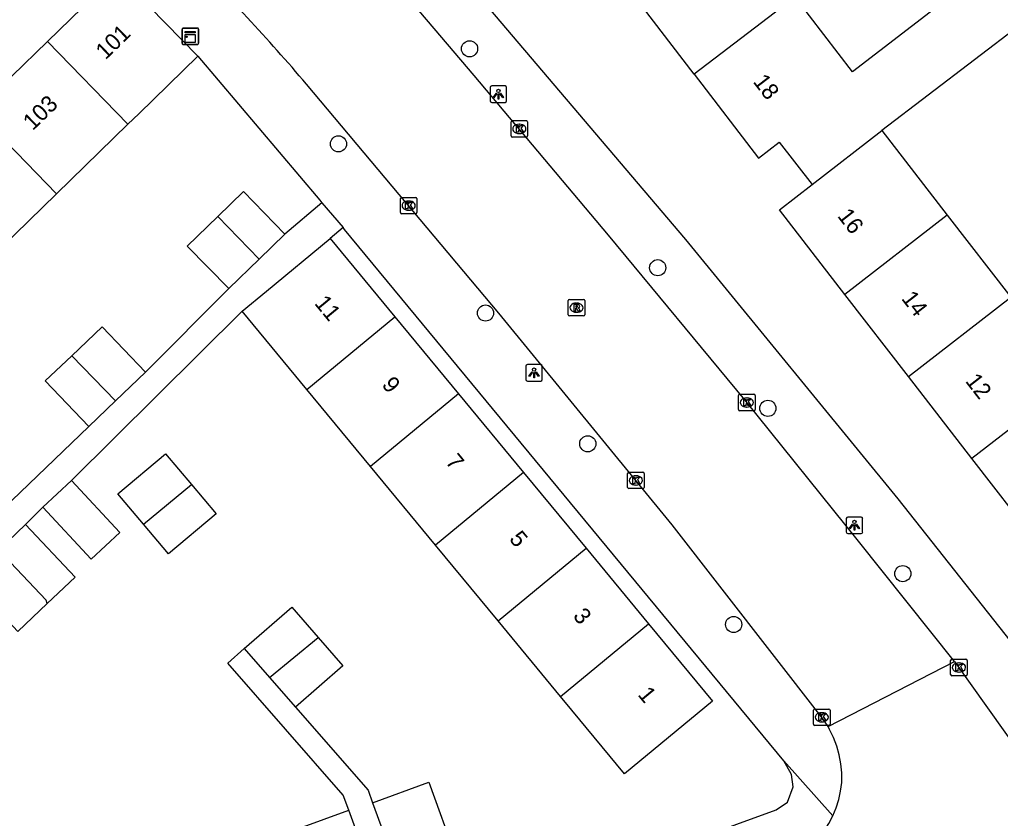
# Model space of a CAD drawing. Extents: x 159222 to 160346, y 381249 to 382166.
# Drawn here: x 159605.3 to 159664.8, y 381437.5 to 381485.9 of the extents above; entities that cross this region are included whole.
import ezdxf

# ---------------------------------------------------------------- set-up
doc = ezdxf.new("R2010")
doc.units = 0
for name, color, linetype in [('IMGEO_Boom', 7, 'Continuous'), ('IMGEO_Kast', 7, 'Continuous'), ('IMGEO_Kolk', 7, 'Continuous'), ('IMGEO_Lichtpunt', 7, 'Continuous'), ('IMGEO_Muur', 7, 'Continuous'), ('IMGEO_Pand', 7, 'Continuous'), ('IMGEO_Pand_nummerreeks', 7, 'Continuous'), ('IMGEO_Rijbaan_lokaal_open', 7, 'Continuous'), ('IMGEO_Rioolput', 7, 'Continuous'), ('IMGEO_Voetpad_open', 7, 'Continuous')]:
    doc.layers.add(name, color=color, linetype=linetype)

msp = doc.modelspace()

# ---------------------------------------------------------------- linework, layer by layer
at = {"layer": 'IMGEO_Boom'}
for centre in [(159632.596, 381484.143), (159624.654, 381478.379), (159643.993, 381470.875), (159633.561, 381468.127), (159650.666, 381462.354), (159639.756, 381460.206), (159658.838, 381452.336), (159648.594, 381449.256)]:
    msp.add_circle(centre, 0.489, dxfattribs=at)
at = {"layer": 'IMGEO_Kast'}
for p, q in [((159615.178, 381484.477), (159615.178, 381485.318)), ((159615.178, 381485.318), (159615.178, 381484.477)), ((159615.253, 381485.402), (159616.094, 381485.402)), ((159616.094, 381485.402), (159615.253, 381485.402)), ((159616.178, 381485.327), (159616.178, 381484.486)), ((159616.178, 381484.486), (159616.178, 381485.327)), ((159616.103, 381484.402), (159615.262, 381484.402)), ((159615.262, 381484.402), (159616.103, 381484.402))]:
    msp.add_line(p, q, dxfattribs=at)
for points in [[(159615.373, 381485.192), (159615.973, 381485.192), (159615.973, 381485.107), (159615.373, 381485.107), (159615.373, 381485.192)], [(159615.373, 381485.017), (159615.973, 381485.017), (159615.973, 381484.528), (159615.373, 381484.528), (159615.373, 381485.017)]]:
    msp.add_lwpolyline(points, dxfattribs=at)
msp.add_circle((159615.457, 381484.866), 0.0377, dxfattribs=at)
for centre, start, end in [((159615.256, 381485.324), 92.4484, 184.28452), ((159615.256, 381485.324), 92.4484, 184.28452), ((159616.1, 381485.324), 2.4484, 94.28452), ((159616.1, 381485.324), 2.4484, 94.28452), ((159615.256, 381484.48), 182.4484, 274.28452), ((159615.256, 381484.48), 182.4484, 274.28452), ((159616.1, 381484.48), 272.4484, 4.28452), ((159616.1, 381484.48), 272.4484, 4.28452)]:
    msp.add_arc(centre, 0.0779, start, end, dxfattribs=at)
at = {"layer": 'IMGEO_Kolk'}
for p, q in [((159635.109, 381478.861), (159635.109, 381479.713)), ((159635.184, 381479.787), (159636.036, 381479.787)), ((159636.11, 381479.713), (159636.11, 381478.861)), ((159635.62, 381479.007), (159635.595, 381479.007)), ((159635.597, 381479.567), (159635.622, 381479.567)), ((159636.036, 381478.787), (159635.184, 381478.787)), ((159628.404, 381474.212), (159628.404, 381475.064)), ((159628.479, 381475.138), (159629.331, 381475.138)), ((159628.892, 381474.918), (159628.917, 381474.918)), ((159629.405, 381475.064), (159629.405, 381474.212)), ((159628.915, 381474.358), (159628.89, 381474.358)), ((159629.331, 381474.138), (159628.479, 381474.138)), ((159648.89, 381462.283), (159648.89, 381463.135)), ((159648.965, 381463.209), (159649.817, 381463.209)), ((159649.378, 381462.989), (159649.403, 381462.989)), ((159649.891, 381463.135), (159649.891, 381462.283)), ((159649.401, 381462.429), (159649.376, 381462.429)), ((159649.817, 381462.209), (159648.965, 381462.209)), ((159642.171, 381457.56), (159642.171, 381458.412)), ((159642.246, 381458.486), (159643.098, 381458.486)), ((159642.659, 381458.266), (159642.684, 381458.266)), ((159643.172, 381458.412), (159643.172, 381457.56)), ((159642.682, 381457.706), (159642.657, 381457.706)), ((159643.098, 381457.486), (159642.246, 381457.486)), ((159661.738, 381446.224), (159661.738, 381447.076)), ((159661.813, 381447.15), (159662.665, 381447.15)), ((159662.226, 381446.93), (159662.251, 381446.93)), ((159662.739, 381447.076), (159662.739, 381446.224)), ((159662.249, 381446.37), (159662.224, 381446.37)), ((159662.665, 381446.15), (159661.813, 381446.15)), ((159653.432, 381443.205), (159653.432, 381444.057)), ((159653.507, 381444.131), (159654.359, 381444.131)), ((159654.433, 381444.057), (159654.433, 381443.205)), ((159653.92, 381443.911), (159653.945, 381443.911)), ((159654.359, 381443.131), (159653.507, 381443.131)), ((159653.943, 381443.351), (159653.918, 381443.351))]:
    msp.add_line(p, q, dxfattribs=at)
for points in [[(159635.109, 381478.861), (159635.109, 381479.713)], [(159635.184, 381479.787), (159636.036, 381479.787)], [(159636.11, 381479.713), (159636.11, 381478.861)], [(159635.43, 381479.487), (159635.553, 381479.487), (159635.553, 381479.336), (159635.683, 381479.487), (159635.847, 381479.487), (159635.701, 381479.336), (159635.854, 381479.087), (159635.702, 381479.087), (159635.617, 381479.251), (159635.553, 381479.184), (159635.553, 381479.087), (159635.43, 381479.087), (159635.43, 381479.487)], [(159636.036, 381478.787), (159635.184, 381478.787)], [(159628.404, 381474.212), (159628.404, 381475.064)], [(159628.479, 381475.138), (159629.331, 381475.138)], [(159629.405, 381475.064), (159629.405, 381474.212)], [(159628.725, 381474.838), (159628.848, 381474.838), (159628.848, 381474.687), (159628.978, 381474.838), (159629.142, 381474.838), (159628.996, 381474.687), (159629.149, 381474.438), (159628.997, 381474.438), (159628.912, 381474.602), (159628.848, 381474.535), (159628.848, 381474.438), (159628.725, 381474.438), (159628.725, 381474.838)], [(159629.331, 381474.138), (159628.479, 381474.138)], [(159648.89, 381462.283), (159648.89, 381463.135)], [(159648.965, 381463.209), (159649.817, 381463.209)], [(159649.891, 381463.135), (159649.891, 381462.283)], [(159649.211, 381462.909), (159649.334, 381462.909), (159649.334, 381462.758), (159649.464, 381462.909), (159649.628, 381462.909), (159649.482, 381462.758), (159649.635, 381462.509), (159649.483, 381462.509), (159649.398, 381462.673), (159649.334, 381462.606), (159649.334, 381462.509), (159649.211, 381462.509), (159649.211, 381462.909)], [(159649.817, 381462.209), (159648.965, 381462.209)], [(159642.171, 381457.56), (159642.171, 381458.412)], [(159642.246, 381458.486), (159643.098, 381458.486)], [(159643.172, 381458.412), (159643.172, 381457.56)], [(159642.492, 381458.186), (159642.615, 381458.186), (159642.615, 381458.035), (159642.745, 381458.186), (159642.909, 381458.186), (159642.763, 381458.035), (159642.916, 381457.786), (159642.764, 381457.786), (159642.679, 381457.95), (159642.615, 381457.883), (159642.615, 381457.786), (159642.492, 381457.786), (159642.492, 381458.186)], [(159643.098, 381457.486), (159642.246, 381457.486)], [(159661.738, 381446.224), (159661.738, 381447.076)], [(159661.813, 381447.15), (159662.665, 381447.15)], [(159662.739, 381447.076), (159662.739, 381446.224)], [(159662.059, 381446.85), (159662.182, 381446.85), (159662.182, 381446.699), (159662.312, 381446.85), (159662.476, 381446.85), (159662.33, 381446.699), (159662.483, 381446.45), (159662.331, 381446.45), (159662.246, 381446.614), (159662.182, 381446.547), (159662.182, 381446.45), (159662.059, 381446.45), (159662.059, 381446.85)], [(159662.665, 381446.15), (159661.813, 381446.15)], [(159653.432, 381443.205), (159653.432, 381444.057)], [(159653.507, 381444.131), (159654.359, 381444.131)], [(159654.433, 381444.057), (159654.433, 381443.205)], [(159653.753, 381443.831), (159653.876, 381443.831), (159653.876, 381443.68), (159654.006, 381443.831), (159654.17, 381443.831), (159654.024, 381443.68), (159654.177, 381443.431), (159654.025, 381443.431), (159653.94, 381443.595), (159653.876, 381443.528), (159653.876, 381443.431), (159653.753, 381443.431), (159653.753, 381443.831)], [(159654.359, 381443.131), (159653.507, 381443.131)]]:
    msp.add_lwpolyline(points, dxfattribs=at)
for centre, start, end in [((159635.186, 381479.711), 91.55205, 178.44795), ((159635.186, 381479.711), 91.55205, 178.44795), ((159636.034, 381479.711), 1.55205, 88.44795), ((159636.034, 381479.711), 1.55205, 88.44795), ((159635.186, 381478.863), 181.55205, 268.44795), ((159635.186, 381478.863), 181.55205, 268.44795), ((159636.034, 381478.863), 271.55205, 358.44795), ((159636.034, 381478.863), 271.55205, 358.44795), ((159628.481, 381475.062), 91.55205, 178.44795), ((159628.481, 381475.062), 91.55205, 178.44795), ((159629.329, 381475.062), 1.55205, 88.44795), ((159629.329, 381475.062), 1.55205, 88.44795), ((159628.481, 381474.214), 181.55205, 268.44795), ((159628.481, 381474.214), 181.55205, 268.44795), ((159629.329, 381474.214), 271.55205, 358.44795), ((159629.329, 381474.214), 271.55205, 358.44795), ((159648.967, 381463.133), 91.55205, 178.44795), ((159648.967, 381463.133), 91.55205, 178.44795), ((159649.815, 381463.133), 1.55205, 88.44795), ((159649.815, 381463.133), 1.55205, 88.44795), ((159648.967, 381462.285), 181.55205, 268.44795), ((159648.967, 381462.285), 181.55205, 268.44795), ((159649.815, 381462.285), 271.55205, 358.44795), ((159649.815, 381462.285), 271.55205, 358.44795), ((159642.248, 381458.41), 91.55205, 178.44795), ((159642.248, 381458.41), 91.55205, 178.44795), ((159643.096, 381458.41), 1.55205, 88.44795), ((159643.096, 381458.41), 1.55205, 88.44795), ((159642.248, 381457.562), 181.55205, 268.44795), ((159642.248, 381457.562), 181.55205, 268.44795), ((159643.096, 381457.562), 271.55205, 358.44795), ((159643.096, 381457.562), 271.55205, 358.44795), ((159661.815, 381447.074), 91.55205, 178.44795), ((159661.815, 381447.074), 91.55205, 178.44795), ((159662.663, 381447.074), 1.55205, 88.44795), ((159662.663, 381447.074), 1.55205, 88.44795), ((159661.815, 381446.226), 181.55205, 268.44795), ((159661.815, 381446.226), 181.55205, 268.44795), ((159662.663, 381446.226), 271.55205, 358.44795), ((159662.663, 381446.226), 271.55205, 358.44795), ((159653.509, 381444.055), 91.55205, 178.44795), ((159653.509, 381444.055), 91.55205, 178.44795), ((159654.357, 381444.055), 1.55205, 88.44795), ((159654.357, 381444.055), 1.55205, 88.44795), ((159653.509, 381443.207), 181.55205, 268.44795), ((159653.509, 381443.207), 181.55205, 268.44795), ((159654.357, 381443.207), 271.55205, 358.44795), ((159654.357, 381443.207), 271.55205, 358.44795)]:
    msp.add_arc(centre, 0.0765, start, end, dxfattribs=at)
for centre, major_axis, ratio, start_param, end_param in [((159635.596, 381479.287), (-0.387, 0.002), 0.722429, 4.712389, 7.853982), ((159635.621, 381479.287), (-0.39, 0.002), 0.717154, 1.570796, 4.712389), ((159628.891, 381474.638), (-0.387, 0.002), 0.722429, 4.712389, 7.853982), ((159628.916, 381474.638), (-0.39, 0.002), 0.717154, 1.570796, 4.712389), ((159649.377, 381462.709), (-0.387, 0.002), 0.722429, 4.712389, 7.853982), ((159649.402, 381462.709), (-0.39, 0.002), 0.717154, 1.570796, 4.712389), ((159642.658, 381457.986), (-0.387, 0.002), 0.722429, 4.712389, 7.853982), ((159642.683, 381457.986), (-0.39, 0.002), 0.717154, 1.570796, 4.712389), ((159662.225, 381446.65), (-0.387, 0.002), 0.722429, 4.712389, 7.853982), ((159662.25, 381446.65), (-0.39, 0.002), 0.717154, 1.570796, 4.712389), ((159653.919, 381443.631), (-0.387, 0.002), 0.722429, 4.712389, 7.853982), ((159653.944, 381443.631), (-0.39, 0.002), 0.717154, 1.570796, 4.712389)]:
    msp.add_ellipse(centre, major_axis=major_axis, ratio=ratio, start_param=start_param, end_param=end_param, dxfattribs=at)
at = {"layer": 'IMGEO_Lichtpunt'}
for p, q in [((159633.844, 381481.795), (159633.844, 381480.988)), ((159633.844, 381481.795), (159633.844, 381480.988)), ((159634.746, 381481.89), (159633.938, 381481.89)), ((159634.746, 381481.89), (159633.938, 381481.89)), ((159634.84, 381480.988), (159634.84, 381481.795)), ((159634.84, 381480.988), (159634.84, 381481.795)), ((159633.938, 381480.894), (159634.746, 381480.894)), ((159633.938, 381480.894), (159634.746, 381480.894)), ((159636.004, 381464.908), (159636.004, 381464.101)), ((159636.004, 381464.908), (159636.004, 381464.101)), ((159636.906, 381465.003), (159636.098, 381465.003)), ((159636.906, 381465.003), (159636.098, 381465.003)), ((159637, 381464.101), (159637, 381464.908)), ((159637, 381464.101), (159637, 381464.908)), ((159636.098, 381464.007), (159636.906, 381464.007)), ((159636.098, 381464.007), (159636.906, 381464.007)), ((159655.412, 381455.669), (159655.412, 381454.862)), ((159655.412, 381455.669), (159655.412, 381454.862)), ((159656.314, 381455.764), (159655.506, 381455.764)), ((159656.314, 381455.764), (159655.506, 381455.764)), ((159656.408, 381454.862), (159656.408, 381455.669)), ((159656.408, 381454.862), (159656.408, 381455.669)), ((159655.506, 381454.768), (159656.314, 381454.768)), ((159655.506, 381454.768), (159656.314, 381454.768))]:
    msp.add_line(p, q, dxfattribs=at)
for points in [[(159634.218, 381481.459), (159634.257, 381481.431), (159634.069, 381481.169), (159634.031, 381481.196), (159634.218, 381481.459)], [(159634.32, 381481.411), (159634.367, 381481.411), (159634.367, 381481.089), (159634.32, 381481.089), (159634.32, 381481.411)], [(159634.43, 381481.431), (159634.468, 381481.458), (159634.655, 381481.196), (159634.616, 381481.168), (159634.43, 381481.431)], [(159636.378, 381464.572), (159636.417, 381464.544), (159636.229, 381464.282), (159636.191, 381464.309), (159636.378, 381464.572)], [(159636.48, 381464.524), (159636.527, 381464.524), (159636.527, 381464.202), (159636.48, 381464.202), (159636.48, 381464.524)], [(159636.59, 381464.544), (159636.628, 381464.571), (159636.815, 381464.309), (159636.776, 381464.281), (159636.59, 381464.544)], [(159655.786, 381455.333), (159655.825, 381455.305), (159655.637, 381455.043), (159655.599, 381455.07), (159655.786, 381455.333)], [(159655.888, 381455.285), (159655.935, 381455.285), (159655.935, 381454.963), (159655.888, 381454.963), (159655.888, 381455.285)], [(159655.998, 381455.305), (159656.036, 381455.332), (159656.223, 381455.07), (159656.184, 381455.042), (159655.998, 381455.305)]]:
    msp.add_lwpolyline(points, dxfattribs=at)
for centre in [(159634.343, 381481.593), (159636.503, 381464.706), (159655.911, 381455.467)]:
    msp.add_circle(centre, 0.0994, dxfattribs=at)
for centre, start, end in [((159633.938, 381481.795), 90, 180), ((159633.938, 381481.795), 90, 180), ((159634.746, 381481.795), 0, 90), ((159634.746, 381481.795), 0, 90), ((159633.938, 381480.988), 180, 270), ((159633.938, 381480.988), 180, 270), ((159634.746, 381480.988), 270, 0), ((159634.746, 381480.988), 270, 360), ((159636.098, 381464.908), 90, 180), ((159636.098, 381464.908), 90, 180), ((159636.906, 381464.908), 0, 90), ((159636.906, 381464.908), 0, 90), ((159636.098, 381464.101), 180, 270), ((159636.098, 381464.101), 180, 270), ((159636.906, 381464.101), 270, 0), ((159636.906, 381464.101), 270, 360), ((159655.506, 381455.669), 90, 180), ((159655.506, 381455.669), 90, 180), ((159656.314, 381455.669), 0, 90), ((159656.314, 381455.669), 0, 90), ((159655.506, 381454.862), 180, 270), ((159655.506, 381454.862), 180, 270), ((159656.314, 381454.862), 270, 0), ((159656.314, 381454.862), 270, 360)]:
    msp.add_arc(centre, 0.0946, start, end, dxfattribs=at)
at = {"layer": 'IMGEO_Muur'}
msp.add_lwpolyline([(159616.137, 381483.686), (159623.522, 381474.971)], dxfattribs=at)
at = {"layer": 'IMGEO_Pand'}
for points in [[(159661.615, 381490.998), (159659.198, 381489.139), (159661.026, 381486.762), (159655.798, 381482.741), (159652.316, 381487.289)], [(159607.022, 381484.589), (159611.256, 381488.706)], [(159611.256, 381488.706), (159616.137, 381483.686)], [(159646.196, 381482.609), (159642.397, 381487.574)], [(159652.316, 381487.289), (159646.196, 381482.609)], [(159665.99, 381485.608), (159657.568, 381479.184)], [(159602.688, 381480.373), (159607.022, 381484.589)], [(159607.022, 381484.589), (159611.904, 381479.569)], [(159616.137, 381483.686), (159612.553, 381480.201), (159611.904, 381479.569)], [(159646.196, 381482.609), (159650.092, 381477.517), (159651.355, 381478.483), (159653.355, 381475.921)], [(159607.569, 381475.354), (159602.688, 381480.373)], [(159611.904, 381479.569), (159607.569, 381475.354)], [(159653.355, 381475.921), (159657.568, 381479.184)], [(159657.568, 381479.184), (159661.532, 381474.067)], [(159617.339, 381473.98), (159618.898, 381475.496), (159621.408, 381472.915)], [(159655.324, 381469.259), (159651.361, 381474.376), (159653.355, 381475.921)], [(159607.569, 381475.354), (159603.352, 381471.254)], [(159618.009, 381469.609), (159615.499, 381472.19), (159617.339, 381473.98)], [(159617.339, 381473.98), (159619.849, 381471.399)], [(159661.532, 381474.067), (159655.324, 381469.259)], [(159661.532, 381474.067), (159665.385, 381469.092)], [(159618.823, 381468.245), (159620.298, 381469.464), (159624.153, 381472.647)], [(159621.408, 381472.915), (159619.849, 381471.399)], [(159624.153, 381472.647), (159628.077, 381467.895)], [(159619.849, 381471.399), (159618.009, 381469.609)], [(159659.178, 381464.284), (159655.324, 381469.259)], [(159659.178, 381464.284), (159665.385, 381469.092)], [(159622.747, 381463.493), (159618.823, 381468.245)], [(159622.747, 381463.493), (159628.077, 381467.895)], [(159628.077, 381467.895), (159631.924, 381463.237)], [(159608.493, 381465.544), (159610.336, 381467.302), (159612.97, 381464.542)], [(159609.529, 381461.259), (159606.895, 381464.019), (159608.493, 381465.544)], [(159608.493, 381465.544), (159611.153, 381462.809)], [(159612.97, 381464.542), (159611.153, 381462.809)], [(159663.026, 381459.316), (159659.178, 381464.284)], [(159669.232, 381464.125), (159663.026, 381459.316)], [(159626.594, 381458.835), (159622.747, 381463.493)], [(159631.924, 381463.237), (159626.594, 381458.835)], [(159631.924, 381463.237), (159635.869, 381458.46)], [(159611.153, 381462.809), (159609.529, 381461.259)], [(159612.844, 381455.344), (159611.297, 381457.182), (159614.178, 381459.606), (159615.747, 381457.742)], [(159630.539, 381454.058), (159626.594, 381458.835)], [(159666.873, 381454.35), (159663.026, 381459.316)], [(159635.869, 381458.46), (159630.539, 381454.058)], [(159635.869, 381458.46), (159639.652, 381453.88)], [(159608.483, 381457.973), (159611.405, 381454.835), (159609.673, 381453.222), (159606.751, 381456.361)], [(159606.751, 381456.361), (159608.483, 381457.973)], [(159615.747, 381457.742), (159617.244, 381455.962), (159614.364, 381453.538), (159612.844, 381455.344)], [(159612.844, 381455.344), (159615.747, 381457.742)], [(159604.057, 381453.762), (159605.693, 381455.306)], [(159605.693, 381455.306), (159608.706, 381452.113), (159607.017, 381450.519)], [(159634.322, 381449.478), (159630.539, 381454.058)], [(159607.017, 381450.519), (159606.939, 381450.72), (159604.057, 381453.762)], [(159634.322, 381449.478), (159639.652, 381453.88)], [(159639.652, 381453.88), (159643.436, 381449.298)], [(159607.017, 381450.519), (159605.236, 381448.839), (159602.223, 381452.032)], [(159618.951, 381447.791), (159621.82, 381450.298), (159623.422, 381448.465)], [(159638.106, 381444.896), (159634.322, 381449.478)], [(159643.436, 381449.298), (159647.306, 381444.612), (159641.976, 381440.21), (159638.792, 381444.065), (159638.106, 381444.896)], [(159638.106, 381444.896), (159643.436, 381449.298)], [(159620.483, 381446.039), (159623.422, 381448.465)], [(159623.422, 381448.465), (159624.917, 381446.755), (159622.049, 381444.247)], [(159618.951, 381447.791), (159620.483, 381446.039)], [(159620.483, 381446.039), (159622.049, 381444.247)], [(159626.725, 381438.45), (159630.125, 381439.69), (159631.77, 381435.176), (159628.37, 381433.937)], [(159626.725, 381438.45), (159628.37, 381433.937)], [(159619.309, 381435.822), (159625.278, 381437.998)], [(159627.986, 381430.569), (159626.274, 381435.267), (159625.278, 381437.998)]]:
    msp.add_lwpolyline(points, dxfattribs=at)
at = {"layer": 'IMGEO_Rijbaan_lokaal_open'}
for points in [[(159661.967, 381447.007), (159656.153, 381454.295), (159649.268, 381462.862), (159641.019, 381472.846), (159632.882, 381482.53), (159627.569, 381488.79), (159622.028, 381494.6), (159619.537, 381497.357)], [(159654.315, 381443.064), (159653.953, 381443.607), (159644.872, 381455.298), (159634.378, 381468.127), (159622.722, 381481.996)], [(159654.315, 381443.064), (159661.967, 381447.007)], [(159661.967, 381447.007), (159667.02, 381439.927), (159671.548, 381432.756)], [(159654.605, 381437.657), (159654.806, 381438.142), (159654.962, 381438.643), (159655.074, 381439.157), (159655.138, 381439.678), (159655.141, 381439.711), (159655.14, 381440.262), (159655.089, 381440.811), (159654.99, 381441.353), (159654.842, 381441.884), (159654.648, 381442.4), (159654.409, 381442.897), (159654.315, 381443.064)], [(159651.291, 381434.293), (159652.095, 381434.865), (159653.397, 381435.95), (159653.755, 381436.334), (159654.077, 381436.749), (159654.361, 381437.191), (159654.605, 381437.657)]]:
    msp.add_lwpolyline(points, dxfattribs=at)
msp.add_arc((159522.53, 381396.515), 131.702, 40.47009, 45.16941, dxfattribs=at)
at = {"layer": 'IMGEO_Rioolput'}
for p, q in [((159638.646, 381468.954), (159639.498, 381468.954)), ((159638.571, 381468.028), (159638.571, 381468.88)), ((159639.059, 381468.734), (159639.084, 381468.734)), ((159639.572, 381468.88), (159639.572, 381468.028)), ((159639.498, 381467.954), (159638.646, 381467.954)), ((159639.082, 381468.174), (159639.057, 381468.174))]:
    msp.add_line(p, q, dxfattribs=at)
for points in [[(159638.646, 381468.954), (159639.498, 381468.954)], [(159638.571, 381468.028), (159638.571, 381468.88)], [(159639.16, 381468.652), (159638.908, 381468.654), (159638.908, 381468.254)], [(159638.908, 381468.254), (159639.032, 381468.254), (159639.032, 381468.416), (159639.043, 381468.416)], [(159639.086, 381468.573), (159639.032, 381468.573), (159639.032, 381468.492)], [(159639.032, 381468.492), (159639.084, 381468.492)], [(159639.09, 381468.387), (159639.161, 381468.254), (159639.301, 381468.254), (159639.236, 381468.38)], [(159639.572, 381468.88), (159639.572, 381468.028)], [(159639.498, 381467.954), (159638.646, 381467.954)]]:
    msp.add_lwpolyline(points, dxfattribs=at)
for centre, radius, start, end in [((159638.648, 381468.878), 0.0765, 91.55205, 178.44795), ((159638.648, 381468.878), 0.0765, 91.55205, 178.44795), ((159639.496, 381468.878), 0.0765, 1.55205, 88.44795), ((159639.496, 381468.878), 0.0765, 1.55205, 88.44795), ((159639.042, 381468.363), 0.0533, 26.02933, 88.69889), ((159639.068, 381468.681), 0.19, 274.7715, 282.96867), ((159639.092, 381468.477), 0.0964, 77.00612, 93.18647), ((159639.106, 381468.534), 0.0378, 276.66336, 79.67722), ((159639.159, 381468.542), 0.109, 350.36119, 89.41601), ((159639.157, 381468.542), 0.112, 277.58423, 350.98172), ((159639.141, 381468.327), 0.108, 29.51342, 73.79051), ((159638.648, 381468.03), 0.0765, 181.55205, 268.44795), ((159638.648, 381468.03), 0.0765, 181.55205, 268.44795), ((159639.496, 381468.03), 0.0765, 271.55205, 358.44795), ((159639.496, 381468.03), 0.0765, 271.55205, 358.44795)]:
    msp.add_arc(centre, radius, start, end, dxfattribs=at)
for centre, major_axis, ratio, start_param, end_param in [((159639.058, 381468.454), (-0.387, 0.002), 0.722429, 4.712389, 7.853982), ((159639.083, 381468.454), (-0.39, 0.002), 0.717154, 1.570796, 4.712389)]:
    msp.add_ellipse(centre, major_axis=major_axis, ratio=ratio, start_param=start_param, end_param=end_param, dxfattribs=at)
at = {"layer": 'IMGEO_Voetpad_open'}
for points in [[(159623.993, 381498.112), (159645.679, 381472.593), (159658.538, 381456.878), (159678.665, 381431.396)], [(159616.137, 381483.686), (159623.522, 381474.971), (159623.653, 381474.817)], [(159623.653, 381474.817), (159621.408, 381472.915)], [(159623.653, 381474.817), (159624.932, 381473.307)], [(159624.932, 381473.307), (159624.153, 381472.647)], [(159651.623, 381441.001), (159625.029, 381473.192), (159624.932, 381473.307)], [(159618.009, 381469.609), (159612.97, 381464.542)], [(159618.823, 381468.245), (159608.483, 381457.973)], [(159609.529, 381461.259), (159604.34, 381456.263)], [(159606.751, 381456.361), (159605.693, 381455.306)], [(159625.278, 381437.998), (159624.945, 381438.912), (159617.95, 381446.917), (159618.951, 381447.791)], [(159622.049, 381444.247), (159626.446, 381439.216), (159626.725, 381438.45)], [(159629.734, 381430.203), (159651.161, 381438.028), (159651.846, 381438.493), (159652.201, 381439.407), (159652.095, 381440.154), (159651.623, 381441.001)], [(159654.605, 381437.657), (159651.623, 381441.001)]]:
    msp.add_lwpolyline(points, dxfattribs=at)

# ---------------------------------------------------------------- texts
at = {"layer": 'IMGEO_Pand_nummerreeks'}
for s, rotation, p in [('101', 44.20078, (159610.538, 381483.434)), ('18', 307.41966, (159649.729, 381482.141)), ('103', 44.20078, (159606.133, 381479.149)), ('16', 307.75982, (159654.84, 381474)), ('11', 309.55196, (159623.157, 381468.701)), ('14', 307.75982, (159658.715, 381468.997)), ('9', 309.55196, (159627.237, 381463.762)), ('12', 307.75982, (159662.588, 381463.997)), ('7', 309.55196, (159631.096, 381459.089)), ('5', 309.55196, (159634.955, 381454.417)), ('3', 309.55196, (159638.814, 381449.744)), ('1', 309.55196, (159642.746, 381444.984))]:
    msp.add_text(s, height=1, rotation=rotation, dxfattribs=at).set_placement(p)

doc.saveas('drawing.dxf')
